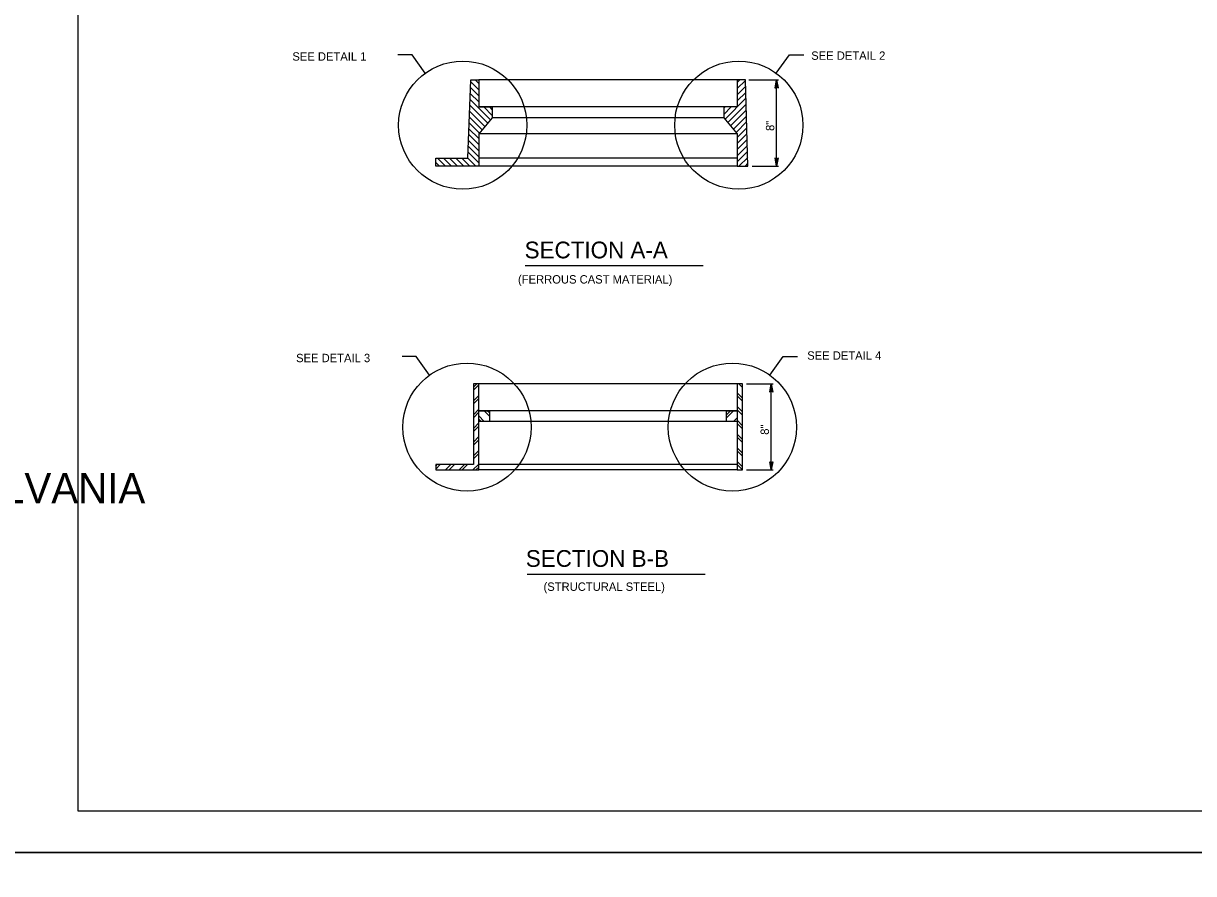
# Model space of a CAD drawing. Extents: x 2087776 to 2104538, y 970919 to 982612.
# Drawn here: x 2093358 to 2094733, y 974792 to 975791 of the extents above; entities that cross this region are included whole.
import ezdxf

# ---------------------------------------------------------------- set-up
doc = ezdxf.new("R2010")
doc.units = 0
doc.layers.add('1', color=7, linetype='Continuous')
doc.layers.add('PLT-BNDY', color=7, linetype='Continuous')

msp = doc.modelspace()

# ---------------------------------------------------------------- linework, layer by layer
at = {"layer": '1'}
for p, q in [((2093814.6, 975754.5), (2093797.9, 975754.5)), ((2093830.2, 975732.9), (2093814.6, 975754.5)), ((2094242.5, 975732.9), (2094258.1, 975754.5)), ((2094258.1, 975754.5), (2094274.8, 975754.5)), ((2094196.7, 975724.9), (2093893, 975724.9)), ((2094210.2, 975724.9), (2094245.2, 975724.9)), ((2094243, 975623.6), (2094243, 975724.9)), ((2094243, 975724.9), (2094243, 975724.9)), ((2094196.7, 975693.2), (2093893, 975693.2)), ((2094180.9, 975680.6), (2093908.8, 975680.6)), ((2094196.7, 975661.6), (2093893, 975661.6)), ((2094196.7, 975633.1), (2093893, 975633.1)), ((2094196.7, 975623.6), (2093893, 975623.6)), ((2094214.1, 975623.6), (2094245.2, 975623.6)), ((2093947.5, 975506.9), (2094156.5, 975506.9)), ((2093819.6, 975399.8), (2093802.9, 975399.8)), ((2093835.2, 975378.2), (2093819.6, 975399.8)), ((2094235.1, 975378.2), (2094250.7, 975399.8)), ((2094250.7, 975399.8), (2094267.4, 975399.8)), ((2093893, 975367.9), (2093893, 975367.9)), ((2094196.7, 975367.9), (2093893, 975367.9)), ((2094196.7, 975367.9), (2094196.7, 975367.9)), ((2094207.7, 975367.9), (2094238.9, 975367.9)), ((2094236.7, 975266.7), (2094236.7, 975367.9)), ((2094236.7, 975367.9), (2094236.7, 975367.9)), ((2093893, 975336.3), (2093893, 975336.3)), ((2094196.7, 975336.3), (2093893, 975336.3)), ((2094196.7, 975336.3), (2094196.7, 975336.3)), ((2094196.7, 975323.6), (2093893, 975323.6)), ((2094196.7, 975273), (2093893, 975273)), ((2094196.7, 975266.7), (2093893, 975266.7)), ((2094207.7, 975266.7), (2094238.9, 975266.7)), ((2093949.8, 975144.4), (2094158.9, 975144.4))]:
    msp.add_line(p, q, dxfattribs=at)
for points in [[(2096000.7, 974866.2), (2096000.7, 976716.6), (2093422, 976716.6), (2093422, 974866.2), (2096000.7, 974866.2), (2096000.7, 974952.7), (2095344.6, 974952.7), (2095344.6, 975164.9), (2096000.7, 975164.9), (2096000.7, 975259.9), (2095344.6, 975259.9), (2095344.6, 974866.2), (2095603.1, 974866.2), (2095603.1, 974952.7), (2095603.1, 974866.2), (2095855.7, 974866.2), (2095855.7, 974952.7), (2095855.7, 974912.3), (2096000.7, 974912.3)], [(2093883.5, 975724.9), (2093893, 975724.9), (2093893, 975693.2), (2093908.8, 975693.2), (2093908.8, 975680.6), (2093893, 975661.6), (2093893, 975623.6), (2093842.4, 975623.6), (2093842.4, 975633.1), (2093880.3, 975633.1), (2093883.5, 975724.9)], [(2093893, 975713.4), (2093883.4, 975723)], [(2093893, 975720.6), (2093888.7, 975724.9)], [(2093893, 975724.1), (2093892.2, 975724.9)], [(2094206.2, 975724.9), (2094196.7, 975724.9), (2094196.7, 975693.2), (2094180.9, 975693.2), (2094180.9, 975680.6), (2094196.7, 975661.6), (2094196.7, 975623.6), (2094209.3, 975623.6), (2094206.2, 975724.9)], [(2094196.7, 975721.8), (2094199.7, 975724.9)], [(2094196.7, 975714.7), (2094206.2, 975724.2)], [(2094196.7, 975707.5), (2094206.4, 975717.3)], [(2094243, 975724.9), (2094244.8, 975715.1), (2094244.6, 975715.5), (2094244.3, 975715.8), (2094244, 975716), (2094243.7, 975716.2), (2094243.3, 975716.3), (2094243, 975716.3), (2094242.7, 975716.3), (2094242.4, 975716.2), (2094242, 975716), (2094241.7, 975715.8), (2094241.4, 975715.5), (2094241.2, 975715.1), (2094243, 975724.9), (2094241.4, 975715.5), (2094241.7, 975715.8), (2094243, 975724.9), (2094242, 975716), (2094242.4, 975716.2), (2094243, 975724.9), (2094242.7, 975716.3), (2094243, 975716.3), (2094243, 975724.9), (2094243.3, 975716.3), (2094243.7, 975716.2), (2094243, 975724.9), (2094244, 975716), (2094244.3, 975715.8), (2094243, 975724.9), (2094244.6, 975715.5)], [(2093893, 975699.1), (2093882.9, 975709.1)], [(2093893, 975706.2), (2093883.2, 975716)], [(2094182.3, 975678.8), (2094206.8, 975703.4)], [(2094196.7, 975700.4), (2094206.6, 975710.3)], [(2093903.5, 975674.2), (2093882.5, 975695.3)], [(2093906.8, 975678.2), (2093882.7, 975702.2)], [(2093908.8, 975683.3), (2093898.8, 975693.2)], [(2093908.8, 975690.4), (2093906, 975693.2)], [(2094180.9, 975684.5), (2094189.6, 975693.2)], [(2094180.9, 975691.7), (2094182.4, 975693.2)], [(2094185.6, 975674.9), (2094207.1, 975696.4)], [(2094188.8, 975671), (2094207.3, 975689.5)], [(2093897, 975666.4), (2093882, 975681.4)], [(2093900.2, 975670.3), (2093882.2, 975688.4)], [(2094192.1, 975667.1), (2094207.5, 975682.5)], [(2093893, 975656.1), (2093881.5, 975667.6)], [(2093893.7, 975662.5), (2093881.8, 975674.5)], [(2094195.3, 975663.2), (2094207.7, 975675.6)], [(2094196.7, 975657.4), (2094207.9, 975668.7)], [(2093893, 975641.8), (2093881, 975653.8)], [(2093893, 975649), (2093881.3, 975660.7)], [(2094196.7, 975650.3), (2094208.1, 975661.7)], [(2094196.7, 975643.1), (2094208.4, 975654.8)], [(2093893, 975627.5), (2093880.6, 975639.9)], [(2093893, 975634.7), (2093880.8, 975646.8)], [(2094196.7, 975635.9), (2094208.6, 975647.8)], [(2094196.7, 975628.8), (2094208.8, 975640.9)], [(2093846.7, 975623.6), (2093842.4, 975628)], [(2093843.1, 975623.6), (2093842.4, 975624.4)], [(2093853.9, 975623.6), (2093844.4, 975633.1)], [(2093861, 975623.6), (2093851.5, 975633.1)], [(2093868.2, 975623.6), (2093858.7, 975633.1)], [(2093875.4, 975623.6), (2093865.9, 975633.1)], [(2093882.5, 975623.6), (2093873, 975633.1)], [(2093889.7, 975623.6), (2093880.2, 975633.1)], [(2094198.7, 975623.6), (2094209, 975634)], [(2094205.9, 975623.6), (2094209.2, 975627)], [(2094243, 975623.6), (2094241.2, 975633.4), (2094241.4, 975633.1), (2094241.7, 975632.7), (2094242, 975632.5), (2094242.4, 975632.3), (2094242.7, 975632.2), (2094243, 975632.2), (2094243.3, 975632.2), (2094243.7, 975632.3), (2094244, 975632.5), (2094244.3, 975632.7), (2094244.6, 975633.1), (2094244.8, 975633.4), (2094243, 975623.6), (2094244.6, 975633.1), (2094244.3, 975632.7), (2094243, 975623.6), (2094244, 975632.5), (2094243.7, 975632.3), (2094243, 975623.6), (2094243.3, 975632.2), (2094243, 975632.2), (2094243, 975623.6), (2094242.7, 975632.2), (2094242.4, 975632.3), (2094243, 975623.6), (2094242, 975632.5), (2094241.7, 975632.7), (2094243, 975623.6), (2094241.4, 975633.1)], [(2093886.7, 975273), (2093842.4, 975273), (2093842.4, 975266.7), (2093893, 975266.7), (2093893, 975367.9), (2093886.7, 975367.9), (2093886.7, 975273)], [(2093886.7, 975363.8), (2093890.7, 975367.9)], [(2093886.7, 975367.4), (2093887.1, 975367.9)], [(2093886.7, 975360.3), (2093893, 975366.6)], [(2094203, 975363.4), (2094198.5, 975367.9)], [(2094203, 975367), (2094202.1, 975367.9)], [(2094236.7, 975367.9), (2094238.5, 975358.1), (2094238.3, 975358.5), (2094238, 975358.9), (2094237.7, 975359.1), (2094237.3, 975359.2), (2094237, 975359.3), (2094236.7, 975359.4), (2094236.4, 975359.3), (2094236, 975359.2), (2094235.7, 975359.1), (2094235.4, 975358.9), (2094235.1, 975358.5), (2094234.9, 975358.1), (2094236.7, 975367.9), (2094235.1, 975358.5), (2094235.4, 975358.9), (2094236.7, 975367.9), (2094235.7, 975359.1), (2094236, 975359.2), (2094236.7, 975367.9), (2094236.4, 975359.3), (2094236.7, 975359.4), (2094236.7, 975367.9), (2094237, 975359.3), (2094237.3, 975359.2), (2094236.7, 975367.9), (2094237.7, 975359.1), (2094238, 975358.9), (2094236.7, 975367.9), (2094238.3, 975358.5)], [(2093886.7, 975347.7), (2093893, 975354.1)], [(2093886.7, 975344.2), (2093893, 975350.5)], [(2094203, 975350.9), (2094196.7, 975357.2)], [(2094203, 975347.3), (2094196.7, 975353.6)], [(2093886.7, 975331.6), (2093893, 975338)], [(2093886.7, 975328.1), (2093893, 975334.4)], [(2093905.6, 975323.6), (2093893, 975323.6), (2093893, 975336.3), (2093905.6, 975336.3), (2093905.6, 975323.6)], [(2093905.6, 975330), (2093899.3, 975336.3)], [(2093905.6, 975333.6), (2093902.9, 975336.3)], [(2094184, 975327.8), (2094192.4, 975336.3)], [(2094184, 975331.4), (2094188.9, 975336.3)], [(2094184, 975323.6), (2094184, 975336.3), (2094196.7, 975336.3), (2094196.7, 975323.6), (2094184, 975323.6)], [(2094203, 975334.8), (2094196.7, 975341.1)], [(2094203, 975331.2), (2094196.7, 975337.5)], [(2093886.7, 975315.5), (2093893, 975321.9)], [(2093886.7, 975312), (2093893, 975318.3)], [(2093899.5, 975323.6), (2093893, 975330.1)], [(2093895.9, 975323.6), (2093893, 975326.5)], [(2094192.3, 975323.6), (2094196.7, 975328)], [(2094195.9, 975323.6), (2094196.7, 975324.4)], [(2094203, 975318.7), (2094196.7, 975325)], [(2094203, 975315.1), (2094196.7, 975321.4)], [(2093886.7, 975299.4), (2093893, 975305.8)], [(2094203, 975302.6), (2094196.7, 975308.9)], [(2094203, 975299), (2094196.7, 975305.3)], [(2093886.7, 975295.8), (2093893, 975302.2)], [(2094203, 975286.5), (2094196.7, 975292.8)], [(2093886.7, 975283.3), (2093893, 975289.6)], [(2093886.7, 975279.7), (2093893, 975286.1)], [(2094203, 975282.9), (2094196.7, 975289.2)], [(2093842.4, 975267.7), (2093847.7, 975273)], [(2093842.4, 975271.2), (2093844.1, 975273)], [(2093853.9, 975266.7), (2093860.2, 975273)], [(2093857.7, 975266.5), (2093864, 975272.8)], [(2093870, 975266.7), (2093876.3, 975273)], [(2093873.6, 975266.7), (2093879.9, 975273)], [(2093886.1, 975266.7), (2093893, 975273.5)], [(2093889.7, 975266.7), (2093893, 975270)], [(2094203, 975270.4), (2094196.7, 975276.7)], [(2094203, 975266.8), (2094196.7, 975273.1)], [(2094236.7, 975266.7), (2094234.9, 975276.4), (2094235.1, 975276.1), (2094235.4, 975275.7), (2094235.7, 975275.5), (2094236, 975275.3), (2094236.4, 975275.2), (2094236.7, 975275.2), (2094237, 975275.2), (2094237.3, 975275.3), (2094237.7, 975275.5), (2094238, 975275.7), (2094238.3, 975276.1), (2094238.5, 975276.4), (2094236.7, 975266.7), (2094238.3, 975276.1), (2094238, 975275.7), (2094236.7, 975266.7), (2094237.7, 975275.5), (2094237.3, 975275.3), (2094236.7, 975266.7), (2094237, 975275.2), (2094236.7, 975275.2), (2094236.7, 975266.7), (2094236.4, 975275.2), (2094236, 975275.3), (2094236.7, 975266.7), (2094235.7, 975275.5), (2094235.4, 975275.7), (2094236.7, 975266.7), (2094235.1, 975276.1)]]:
    msp.add_lwpolyline(points, dxfattribs=at)
msp.add_lwpolyline([(2094196.7, 975367.9), (2094196.7, 975266.7), (2094203, 975266.7), (2094203, 975367.9)], close=True, dxfattribs=at)
for centre in [(2093874.2, 975671.8), (2094198.5, 975671.8), (2093879.2, 975317), (2094191, 975317)]:
    msp.add_circle(centre, 75.3, dxfattribs=at)
at = {"layer": 'PLT-BNDY'}
for points in [[(2093294, 976765.8), (2096053.2, 976765.8), (2096053.2, 974817), (2093294, 974817)], [(2093294, 974817), (2096053.2, 974817), (2096053.2, 972868.2), (2093294, 972868.2)]]:
    msp.add_lwpolyline(points, close=True, dxfattribs=at)

# ---------------------------------------------------------------- texts
at = {"layer": '1'}
for s, height, p in [('SEE DETAIL 2', 9.843, (2094283.6, 975748.6)), ('SEE DETAIL 1', 9.843, (2093674, 975747.6)), ('SECTION A-A', 19.685, (2093946.9, 975515.3)), ('(FERROUS CAST MATERIAL)', 9.843, (2093939.1, 975485.7)), ('SEE DETAIL 3', 9.843, (2093678.4, 975393.3)), ('SEE DETAIL 4', 9.843, (2094278.9, 975396.2)), ('COMMONWEALTH OF PENNSYLVANIA', 35.379, (2092628.5, 975227.6)), ('SECTION B-B', 19.685, (2093948.3, 975152.8)), ('(STRUCTURAL STEEL)', 9.843, (2093969.1, 975124.6))]:
    msp.add_text(s, height=height, dxfattribs=at).set_placement(p)
for p in [(2094240.2, 975665), (2094233.9, 975308)]:
    msp.add_text('8"', height=9.84, rotation=90, dxfattribs=at).set_placement(p)

doc.saveas('drawing.dxf')
